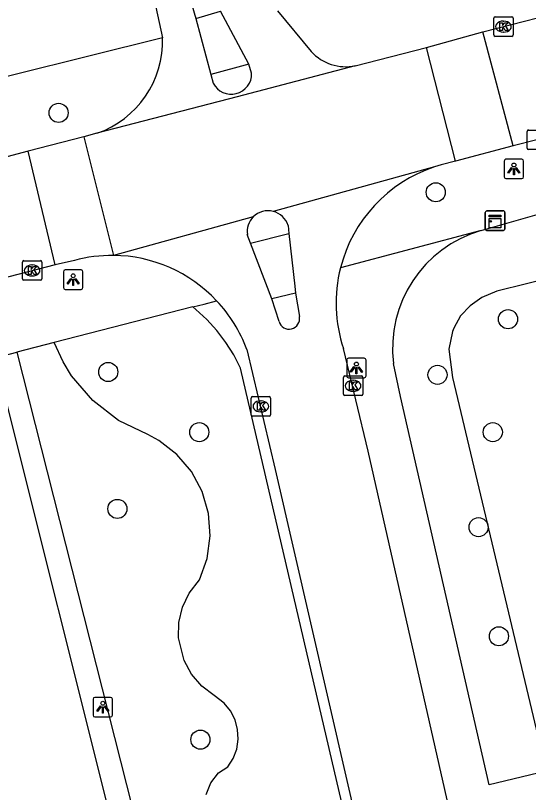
# Model space of a CAD drawing. Extents: x 157793 to 159380, y 380882 to 382313.
# Drawn here: x 158608.83 to 158635.11, y 381253.32 to 381293.1 of the extents above; entities that cross this region are included whole.
import ezdxf

# ---------------------------------------------------------------- set-up
doc = ezdxf.new("R2010")
doc.units = 0
for name, color, linetype in [('IMGEO_Boom', 7, 'Continuous'), ('IMGEO_Fietspad_open', 7, 'Continuous'), ('IMGEO_Groenvoorziening', 7, 'Continuous'), ('IMGEO_Kast', 7, 'Continuous'), ('IMGEO_Kolk', 7, 'Continuous'), ('IMGEO_Lichtpunt', 7, 'Continuous'), ('IMGEO_Rijbaan_lokaal_gesloten', 7, 'Continuous'), ('IMGEO_Voetpad_open', 7, 'Continuous')]:
    doc.layers.add(name, color=color, linetype=linetype)

msp = doc.modelspace()

# ---------------------------------------------------------------- linework, layer by layer
at = {"layer": 'IMGEO_Boom'}
for centre in [(158611.033, 381288.118), (158630.356, 381284.051), (158634.058, 381277.553), (158613.576, 381274.85), (158630.445, 381274.705), (158618.241, 381271.769), (158633.278, 381271.768), (158614.044, 381267.84), (158632.549, 381266.905), (158633.591, 381261.317), (158618.297, 381256.024)]:
    msp.add_circle(centre, 0.489, dxfattribs=at)
at = {"layer": 'IMGEO_Fietspad_open'}
for points in [[(158551.252, 381335.649), (158576.048, 381339.96), (158576.222, 381340.02), (158576.667, 381340.145), (158577.122, 381340.229), (158577.583, 381340.272), (158578.045, 381340.274), (158578.506, 381340.234), (158578.962, 381340.154), (158579.408, 381340.033), (158579.465, 381340.016), (158580.085, 381339.795), (158580.683, 381339.519), (158581.254, 381339.192), (158581.794, 381338.814), (158582.297, 381338.39), (158582.761, 381337.923), (158583.181, 381337.416), (158610.961, 381302.805), (158612.978, 381300.297), (158614.743, 381297.379), (158615.404, 381295.789), (158615.849, 381294.33), (158616.359, 381291.966)], [(158617.731, 381294.083), (158618.069, 381292.956)], [(158620.784, 381290.614), (158619.332, 381293.329)], [(158622.254, 381293.346), (158623.975, 381291.254)], [(158618.069, 381292.956), (158618.84, 381290.075)], [(158620.924, 381290.151), (158620.784, 381290.614)], [(158618.84, 381290.075), (158618.957, 381289.639)], [(158622.788, 381282.353), (158622.833, 381281.947)], [(158620.871, 381281.44), (158620.702, 381281.885)], [(158622.833, 381281.947), (158623.132, 381279.246), (158623.171, 381278.889)], [(158621.95, 381278.602), (158620.871, 381281.44)], [(158623.171, 381278.889), (158623.369, 381277.684)], [(158622.327, 381277.434), (158621.95, 381278.602)], [(158620.674, 381275.998), (158622.131, 381269.85), (158626.707, 381250), (158626.994, 381248.788), (158627.819, 381244.892), (158628.198, 381243.09), (158628.452, 381241.037)], [(158653.459, 381158.427), (158653.459, 381158.428), (158652.71, 381161.57), (158651.138, 381168.163), (158650.385, 381171.319), (158649.514, 381174.661), (158645.033, 381193.65), (158637.662, 381224.561), (158632.206, 381247.49), (158631.61, 381250), (158626.887, 381270.801), (158625.632, 381276.047)]]:
    msp.add_lwpolyline(points, dxfattribs=at)
for centre, radius, start, end in [((158611.335, 381291.814), 5.026, 289.3438, 1.7286), ((158625.749, 381292.905), 2.423, 222.9378, 281.2362), ((158619.896, 381290.112), 1.028, 283.4774, 2.1677), ((158619.863, 381290.082), 1.008, 206.0937, 285.7381), ((158632.596, 381278.378), 7.345, 108.2942, 165.8003), ((158621.767, 381282.034), 1.075, 135.1093, 187.9829), ((158621.766, 381282.037), 1.07, 17.2045, 75.8876), ((158613.782, 381273.501), 7.316, 43.0238, 89.5346), ((158632.606, 381278.381), 7.355, 165.8449, 198.506), ((158613.893, 381273.527), 7.217, 20.0223, 43.4792), ((158622.843, 381277.581), 0.536, 195.9555, 11.0276)]:
    msp.add_arc(centre, radius, start, end, dxfattribs=at)
at = {"layer": 'IMGEO_Groenvoorziening'}
for points in [[(158636.517, 381279.745), (158633.485, 381278.994), (158632.723, 381278.67), (158632.114, 381278.242), (158631.629, 381277.72), (158631.278, 381277.098), (158631.215, 381276.929), (158631.029, 381276.015), (158631.21, 381274.565), (158636.012, 381254.407)], [(158618.6, 381253.217), (158618.828, 381253.817), (158619.231, 381254.317), (158619.701, 381254.637), (158619.977, 381255.065), (158620.157, 381255.54), (158620.235, 381256.043), (158620.207, 381256.551), (158620.073, 381257.042), (158619.841, 381257.495), (158619.519, 381257.889), (158618.998, 381258.283), (158618.363, 381258.766), (158617.842, 381259.371), (158617.458, 381260.071), (158617.175, 381261.231), (158617.193, 381262.029), (158617.376, 381262.806), (158617.716, 381263.528), (158618.249, 381264.214), (158618.641, 381265.306), (158618.797, 381266.455), (158618.711, 381267.612), (158618.386, 381268.726), (158617.837, 381269.748), (158617.087, 381270.633), (158616.17, 381271.343), (158615.611, 381271.646), (158614.105, 381272.366), (158612.782, 381273.383), (158611.699, 381274.652), (158611.263, 381275.365), (158610.805, 381276.359)]]:
    msp.add_lwpolyline(points, dxfattribs=at)
at = {"layer": 'IMGEO_Kast'}
for p, q in [((158632.895, 381282.173), (158632.895, 381283.014)), ((158632.895, 381283.014), (158632.895, 381282.173)), ((158632.97, 381283.098), (158633.811, 381283.098)), ((158633.811, 381283.098), (158632.97, 381283.098)), ((158633.895, 381283.023), (158633.895, 381282.182)), ((158633.895, 381282.182), (158633.895, 381283.023)), ((158633.82, 381282.098), (158632.979, 381282.098)), ((158632.979, 381282.098), (158633.82, 381282.098))]:
    msp.add_line(p, q, dxfattribs=at)
for points in [[(158633.09, 381282.888), (158633.69, 381282.888), (158633.69, 381282.803), (158633.09, 381282.803), (158633.09, 381282.888)], [(158633.09, 381282.713), (158633.69, 381282.713), (158633.69, 381282.224), (158633.09, 381282.224), (158633.09, 381282.713)]]:
    msp.add_lwpolyline(points, dxfattribs=at)
msp.add_circle((158633.174, 381282.562), 0.0377, dxfattribs=at)
for centre, start, end in [((158632.973, 381283.02), 92.4484, 184.2845), ((158632.973, 381283.02), 92.4484, 184.2845), ((158633.817, 381283.02), 2.4484, 94.2845), ((158633.817, 381283.02), 2.4484, 94.2845), ((158632.973, 381282.176), 182.4484, 274.2845), ((158632.973, 381282.176), 182.4484, 274.2845), ((158633.817, 381282.176), 272.4484, 4.2845), ((158633.817, 381282.176), 272.4484, 4.2845)]:
    msp.add_arc(centre, 0.0779, start, end, dxfattribs=at)
at = {"layer": 'IMGEO_Kolk'}
for p, q in [((158633.324, 381292.109), (158633.324, 381292.961)), ((158633.399, 381293.035), (158634.251, 381293.035)), ((158633.812, 381292.815), (158633.837, 381292.815)), ((158634.325, 381292.961), (158634.325, 381292.109)), ((158634.251, 381292.035), (158633.399, 381292.035)), ((158633.835, 381292.255), (158633.81, 381292.255)), ((158635.031, 381286.315), (158635.031, 381287.167)), ((158635.106, 381287.241), (158635.958, 381287.241)), ((158635.958, 381286.241), (158635.106, 381286.241)), ((158609.176, 381279.624), (158609.176, 381280.476)), ((158609.251, 381280.55), (158610.103, 381280.55)), ((158610.177, 381280.476), (158610.177, 381279.624)), ((158609.664, 381280.33), (158609.689, 381280.33)), ((158609.687, 381279.77), (158609.662, 381279.77)), ((158610.103, 381279.55), (158609.251, 381279.55)), ((158625.622, 381273.719), (158625.622, 381274.571)), ((158625.697, 381274.645), (158626.549, 381274.645)), ((158626.11, 381274.425), (158626.135, 381274.425)), ((158626.623, 381274.571), (158626.623, 381273.719)), ((158626.549, 381273.645), (158625.697, 381273.645)), ((158626.133, 381273.865), (158626.108, 381273.865)), ((158620.895, 381272.662), (158620.895, 381273.514)), ((158620.97, 381273.588), (158621.822, 381273.588)), ((158621.383, 381273.368), (158621.408, 381273.368)), ((158621.896, 381273.514), (158621.896, 381272.662)), ((158621.406, 381272.808), (158621.381, 381272.808)), ((158621.822, 381272.588), (158620.97, 381272.588))]:
    msp.add_line(p, q, dxfattribs=at)
for points in [[(158633.324, 381292.109), (158633.324, 381292.961)], [(158633.399, 381293.035), (158634.251, 381293.035)], [(158633.645, 381292.735), (158633.768, 381292.735), (158633.768, 381292.584), (158633.898, 381292.735), (158634.062, 381292.735), (158633.916, 381292.584), (158634.069, 381292.335), (158633.917, 381292.335), (158633.832, 381292.499), (158633.768, 381292.432), (158633.768, 381292.335), (158633.645, 381292.335), (158633.645, 381292.735)], [(158634.325, 381292.961), (158634.325, 381292.109)], [(158634.251, 381292.035), (158633.399, 381292.035)], [(158635.031, 381286.315), (158635.031, 381287.167)], [(158635.106, 381287.241), (158635.958, 381287.241)], [(158635.958, 381286.241), (158635.106, 381286.241)], [(158609.176, 381279.624), (158609.176, 381280.476)], [(158609.251, 381280.55), (158610.103, 381280.55)], [(158610.177, 381280.476), (158610.177, 381279.624)], [(158609.497, 381280.25), (158609.62, 381280.25), (158609.62, 381280.099), (158609.75, 381280.25), (158609.914, 381280.25), (158609.768, 381280.099), (158609.921, 381279.85), (158609.769, 381279.85), (158609.684, 381280.014), (158609.62, 381279.947), (158609.62, 381279.85), (158609.497, 381279.85), (158609.497, 381280.25)], [(158610.103, 381279.55), (158609.251, 381279.55)], [(158625.622, 381273.719), (158625.622, 381274.571)], [(158625.697, 381274.645), (158626.549, 381274.645)], [(158626.623, 381274.571), (158626.623, 381273.719)], [(158625.943, 381274.345), (158626.066, 381274.345), (158626.066, 381274.194), (158626.196, 381274.345), (158626.36, 381274.345), (158626.214, 381274.194), (158626.367, 381273.945), (158626.215, 381273.945), (158626.13, 381274.109), (158626.066, 381274.042), (158626.066, 381273.945), (158625.943, 381273.945), (158625.943, 381274.345)], [(158626.549, 381273.645), (158625.697, 381273.645)], [(158620.895, 381272.662), (158620.895, 381273.514)], [(158620.97, 381273.588), (158621.822, 381273.588)], [(158621.216, 381273.288), (158621.339, 381273.288), (158621.339, 381273.137), (158621.469, 381273.288), (158621.633, 381273.288), (158621.487, 381273.137), (158621.64, 381272.888), (158621.488, 381272.888), (158621.403, 381273.052), (158621.339, 381272.985), (158621.339, 381272.888), (158621.216, 381272.888), (158621.216, 381273.288)], [(158621.896, 381273.514), (158621.896, 381272.662)], [(158621.822, 381272.588), (158620.97, 381272.588)]]:
    msp.add_lwpolyline(points, dxfattribs=at)
for centre, start, end in [((158633.401, 381292.959), 91.552, 178.448), ((158633.401, 381292.959), 91.552, 178.448), ((158634.249, 381292.959), 1.552, 88.448), ((158634.249, 381292.959), 1.552, 88.448), ((158633.401, 381292.111), 181.552, 268.448), ((158633.401, 381292.111), 181.552, 268.448), ((158634.249, 381292.111), 271.552, 358.448), ((158634.249, 381292.111), 271.552, 358.448), ((158635.108, 381287.165), 91.552, 178.448), ((158635.108, 381287.165), 91.552, 178.448), ((158635.108, 381286.317), 181.552, 268.448), ((158635.108, 381286.317), 181.552, 268.448), ((158609.253, 381280.474), 91.552, 178.448), ((158609.253, 381280.474), 91.552, 178.448), ((158610.101, 381280.474), 1.552, 88.448), ((158610.101, 381280.474), 1.552, 88.448), ((158609.253, 381279.626), 181.552, 268.448), ((158609.253, 381279.626), 181.552, 268.448), ((158610.101, 381279.626), 271.552, 358.448), ((158610.101, 381279.626), 271.552, 358.448), ((158625.699, 381274.569), 91.552, 178.448), ((158625.699, 381274.569), 91.552, 178.448), ((158626.547, 381274.569), 1.552, 88.448), ((158626.547, 381274.569), 1.552, 88.448), ((158625.699, 381273.721), 181.552, 268.448), ((158625.699, 381273.721), 181.552, 268.448), ((158626.547, 381273.721), 271.552, 358.448), ((158626.547, 381273.721), 271.552, 358.448), ((158620.972, 381273.512), 91.552, 178.448), ((158620.972, 381273.512), 91.552, 178.448), ((158621.82, 381273.512), 1.552, 88.448), ((158621.82, 381273.512), 1.552, 88.448), ((158620.972, 381272.664), 181.552, 268.448), ((158620.972, 381272.664), 181.552, 268.448), ((158621.82, 381272.664), 271.552, 358.448), ((158621.82, 381272.664), 271.552, 358.448)]:
    msp.add_arc(centre, 0.0765, start, end, dxfattribs=at)
for centre, major_axis, ratio, start_param, end_param in [((158633.811, 381292.535), (-0.387, 0.002), 0.722429, 4.712389, 7.853982), ((158633.836, 381292.535), (-0.39, 0.002), 0.717154, 1.570796, 4.712389), ((158609.663, 381280.05), (-0.387, 0.002), 0.722429, 4.712389, 7.853982), ((158609.688, 381280.05), (-0.39, 0.002), 0.717154, 1.570796, 4.712389), ((158626.109, 381274.145), (-0.387, 0.002), 0.722429, 4.712389, 7.853982), ((158626.134, 381274.145), (-0.39, 0.002), 0.717154, 1.570796, 4.712389), ((158621.382, 381273.088), (-0.387, 0.002), 0.722429, 4.712389, 7.853982), ((158621.407, 381273.088), (-0.39, 0.002), 0.717154, 1.570796, 4.712389)]:
    msp.add_ellipse(centre, major_axis=major_axis, ratio=ratio, start_param=start_param, end_param=end_param, dxfattribs=at)
at = {"layer": 'IMGEO_Lichtpunt'}
for p, q in [((158633.86, 381285.653), (158633.86, 381284.846)), ((158633.86, 381285.653), (158633.86, 381284.846)), ((158634.762, 381285.748), (158633.954, 381285.748)), ((158634.762, 381285.748), (158633.954, 381285.748)), ((158634.856, 381284.846), (158634.856, 381285.653)), ((158634.856, 381284.846), (158634.856, 381285.653)), ((158633.954, 381284.752), (158634.762, 381284.752)), ((158633.954, 381284.752), (158634.762, 381284.752)), ((158611.28, 381279.979), (158611.28, 381279.172)), ((158611.28, 381279.979), (158611.28, 381279.172)), ((158612.182, 381280.074), (158611.374, 381280.074)), ((158612.182, 381280.074), (158611.374, 381280.074)), ((158612.276, 381279.172), (158612.276, 381279.979)), ((158612.276, 381279.172), (158612.276, 381279.979)), ((158611.374, 381279.078), (158612.182, 381279.078)), ((158611.374, 381279.078), (158612.182, 381279.078)), ((158625.792, 381275.459), (158625.792, 381274.652)), ((158625.792, 381275.459), (158625.792, 381274.652)), ((158626.694, 381275.554), (158625.886, 381275.554)), ((158626.694, 381275.554), (158625.886, 381275.554)), ((158626.788, 381274.652), (158626.788, 381275.459)), ((158626.788, 381274.652), (158626.788, 381275.459)), ((158625.886, 381274.558), (158626.694, 381274.558)), ((158625.886, 381274.558), (158626.694, 381274.558)), ((158612.798, 381258.092), (158612.798, 381257.285)), ((158612.798, 381258.092), (158612.798, 381257.285)), ((158613.7, 381258.187), (158612.892, 381258.187)), ((158613.7, 381258.187), (158612.892, 381258.187)), ((158613.794, 381257.285), (158613.794, 381258.092)), ((158613.794, 381257.285), (158613.794, 381258.092)), ((158612.892, 381257.191), (158613.7, 381257.191)), ((158612.892, 381257.191), (158613.7, 381257.191))]:
    msp.add_line(p, q, dxfattribs=at)
for points in [[(158634.234, 381285.317), (158634.273, 381285.289), (158634.085, 381285.027), (158634.047, 381285.054), (158634.234, 381285.317)], [(158634.336, 381285.269), (158634.383, 381285.269), (158634.383, 381284.947), (158634.336, 381284.947), (158634.336, 381285.269)], [(158634.446, 381285.289), (158634.484, 381285.316), (158634.671, 381285.054), (158634.632, 381285.026), (158634.446, 381285.289)], [(158611.654, 381279.643), (158611.693, 381279.615), (158611.505, 381279.353), (158611.467, 381279.38), (158611.654, 381279.643)], [(158611.756, 381279.595), (158611.803, 381279.595), (158611.803, 381279.273), (158611.756, 381279.273), (158611.756, 381279.595)], [(158611.866, 381279.615), (158611.904, 381279.642), (158612.091, 381279.38), (158612.052, 381279.352), (158611.866, 381279.615)], [(158626.166, 381275.123), (158626.205, 381275.095), (158626.017, 381274.833), (158625.979, 381274.86), (158626.166, 381275.123)], [(158626.268, 381275.075), (158626.315, 381275.075), (158626.315, 381274.753), (158626.268, 381274.753), (158626.268, 381275.075)], [(158626.378, 381275.095), (158626.416, 381275.122), (158626.603, 381274.86), (158626.564, 381274.832), (158626.378, 381275.095)], [(158613.172, 381257.756), (158613.211, 381257.728), (158613.023, 381257.466), (158612.985, 381257.493), (158613.172, 381257.756)], [(158613.274, 381257.708), (158613.321, 381257.708), (158613.321, 381257.386), (158613.274, 381257.386), (158613.274, 381257.708)], [(158613.384, 381257.728), (158613.422, 381257.755), (158613.609, 381257.493), (158613.57, 381257.465), (158613.384, 381257.728)]]:
    msp.add_lwpolyline(points, dxfattribs=at)
for centre in [(158634.359, 381285.451), (158611.779, 381279.777), (158626.291, 381275.257), (158613.297, 381257.89)]:
    msp.add_circle(centre, 0.0994, dxfattribs=at)
for centre, start, end in [((158633.954, 381285.653), 90, 180), ((158633.954, 381285.653), 90, 180), ((158634.762, 381285.653), 0, 90), ((158634.762, 381285.653), 0, 90), ((158633.954, 381284.846), 180, 270), ((158633.954, 381284.846), 180, 270), ((158634.762, 381284.846), 270, 0), ((158634.762, 381284.846), 270, 360), ((158611.374, 381279.979), 90, 180), ((158611.374, 381279.979), 90, 180), ((158612.182, 381279.979), 0, 90), ((158612.182, 381279.979), 0, 90), ((158611.374, 381279.172), 180, 270), ((158611.374, 381279.172), 180, 270), ((158612.182, 381279.172), 270, 0), ((158612.182, 381279.172), 270, 360), ((158625.886, 381275.459), 90, 180), ((158625.886, 381275.459), 90, 180), ((158626.694, 381275.459), 0, 90), ((158626.694, 381275.459), 0, 90), ((158625.886, 381274.652), 180, 270), ((158625.886, 381274.652), 180, 270), ((158626.694, 381274.652), 270, 0), ((158626.694, 381274.652), 270, 360), ((158612.892, 381258.092), 90, 180), ((158612.892, 381258.092), 90, 180), ((158613.7, 381258.092), 0, 90), ((158613.7, 381258.092), 0, 90), ((158612.892, 381257.285), 180, 270), ((158612.892, 381257.285), 180, 270), ((158613.7, 381257.285), 270, 0), ((158613.7, 381257.285), 270, 360)]:
    msp.add_arc(centre, 0.0946, start, end, dxfattribs=at)
at = {"layer": 'IMGEO_Rijbaan_lokaal_gesloten'}
for points in [[(158632.774, 381292.27), (158662.382, 381299.863)], [(158629.888, 381291.474), (158632.774, 381292.27)], [(158634.315, 381286.423), (158632.774, 381292.27)], [(158626.221, 381290.528), (158629.888, 381291.474)], [(158631.36, 381285.647), (158629.888, 381291.474)], [(158626.221, 381290.528), (158620.185, 381288.932), (158613, 381287.072)], [(158642.781, 381288.621), (158642.14, 381288.482), (158635.532, 381286.741), (158634.315, 381286.423)], [(158612.332, 381286.888), (158609.469, 381286.151)], [(158613, 381287.072), (158612.332, 381286.888)], [(158612.332, 381286.888), (158613.841, 381280.817)], [(158634.315, 381286.423), (158631.36, 381285.647)], [(158609.469, 381286.151), (158607.008, 381285.513), (158600.58, 381283.887), (158589.462, 381281.136)], [(158610.86, 381280.329), (158609.469, 381286.151)], [(158631.36, 381285.647), (158630.639, 381285.458), (158630.29, 381285.352)], [(158630.29, 381285.352), (158622.027, 381283.074)], [(158621.005, 381282.793), (158613.841, 381280.817)], [(158611.848, 381280.561), (158610.86, 381280.329)], [(158610.86, 381280.329), (158603.643, 381278.485), (158594.916, 381276.32), (158588.997, 381274.872)]]:
    msp.add_lwpolyline(points, dxfattribs=at)
for centre, radius, start, end in [((158621.764, 381282.03), 1.076, 75.88, 134.8673), ((158613.765, 381273.523), 7.294, 89.4028, 105.2362)]:
    msp.add_arc(centre, radius, start, end, dxfattribs=at)
at = {"layer": 'IMGEO_Voetpad_open'}
for points in [[(158618.069, 381292.956), (158619.332, 381293.329)], [(158616.359, 381291.966), (158604.953, 381289.132)], [(158620.784, 381290.614), (158618.84, 381290.075)], [(158632.674, 381282.091), (158636.033, 381283.058), (158636.534, 381280.932)], [(158632.674, 381282.091), (158625.475, 381280.18)], [(158620.871, 381281.44), (158622.833, 381281.947)], [(158623.171, 381278.889), (158621.95, 381278.602)], [(158617.91, 381278.18), (158618.492, 381278.33), (158619.13, 381278.493)], [(158617.91, 381278.18), (158610.805, 381276.359)], [(158627.654, 381238.715), (158628.022, 381241.059), (158627.389, 381244.914), (158626.201, 381250), (158620.349, 381275.047), (158620.005, 381275.724), (158619.602, 381276.367), (158619.143, 381276.972), (158618.632, 381277.534), (158618.072, 381278.047), (158617.91, 381278.18)], [(158610.805, 381276.359), (158608.885, 381275.867)], [(158607.76, 381275.579), (158608.885, 381275.867)], [(158608.885, 381275.867), (158615.446, 381250), (158619.125, 381235.492), (158614.971, 381226.694)], [(158607.76, 381275.579), (158614.181, 381250), (158616.889, 381239.212), (158615.264, 381238.824), (158614.977, 381238.734), (158614.698, 381238.619), (158614.431, 381238.479), (158614.178, 381238.316), (158613.94, 381238.131), (158613.72, 381237.926), (158613.519, 381237.701), (158613.339, 381237.46), (158613.181, 381237.204), (158613.047, 381236.934), (158612.937, 381236.654), (158612.853, 381236.364), (158612.795, 381236.069), (158612.763, 381235.769), (158612.759, 381235.468), (158612.762, 381235.389)], [(158636.012, 381254.407), (158633.091, 381253.716), (158628.55, 381273.599), (158628.189, 381275.277)]]:
    msp.add_lwpolyline(points, dxfattribs=at)
msp.add_arc((158634.427, 381276.054), 6.286, 106.1937, 187.1001, dxfattribs=at)

doc.saveas('drawing.dxf')
